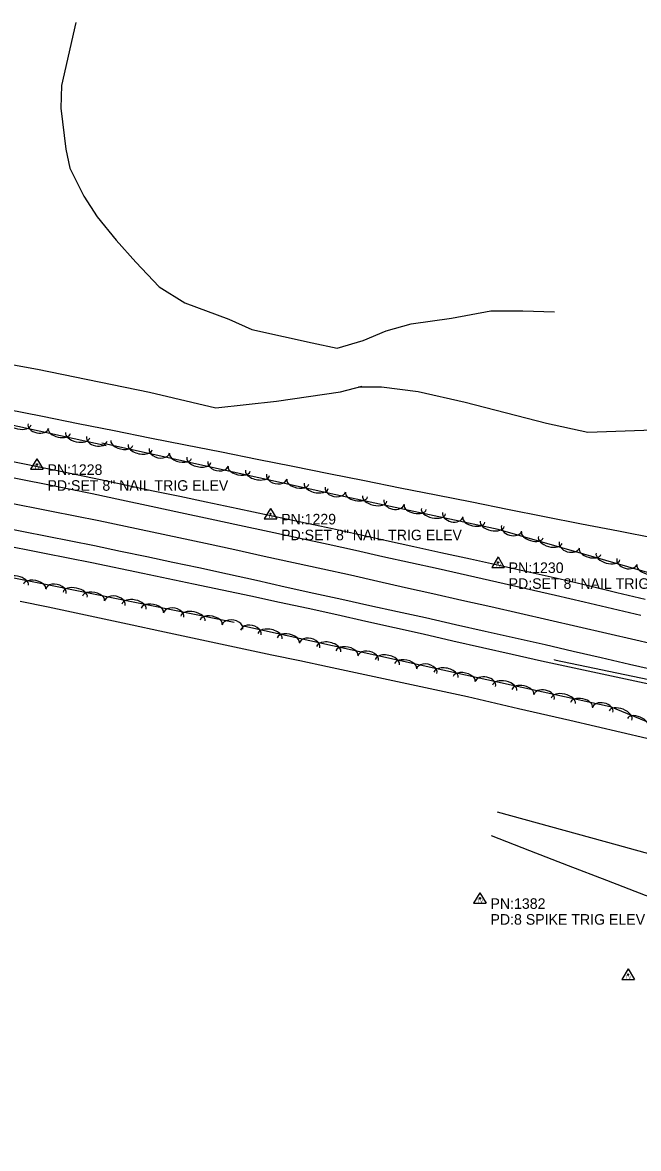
# Model space of a CAD drawing. Extents: x 1441650 to 1491889, y 345904 to 358319.
# Drawn here: x 1469140 to 1469432, y 348797 to 349330 of the extents above; entities that cross this region are included whole.
import ezdxf

# ---------------------------------------------------------------- set-up
doc = ezdxf.new("R2010")
doc.units = 0
for name, color, linetype in [('S_EDGE_PAVEMENT', 7, 'Continuous'), ('S_GUARDRAIL', 7, 'Continuous'), ('S_PAVEMENT_CROWN', 7, 'Continuous'), ('S_RDW_PT_SYM', 7, 'Continuous'), ('S_SECONDARY_CTL', 7, 'Continuous'), ('S_SECONDARY_CTL_ANNOT', 7, 'Continuous'), ('S_SHOULDER', 7, 'Continuous'), ('S_STREAM', 7, 'Continuous'), ('S_TREE', 7, 'Continuous')]:
    doc.layers.add(name, color=color, linetype=linetype)

msp = doc.modelspace()

# ---------------------------------------------------------------- linework, layer by layer
at = {"layer": 'S_EDGE_PAVEMENT'}
for points in [[(1469129.52, 349115.33), (1469151.21, 349111.03), (1469172.9, 349106.73), (1469186.87, 349103.73), (1469200.84, 349100.72), (1469214.81, 349097.72), (1469228.78, 349094.71), (1469242.73, 349091.69), (1469256.68, 349088.67), (1469270.62, 349085.65), (1469284.57, 349082.63), (1469297.59, 349079.76), (1469310.6, 349076.88), (1469323.62, 349074.01), (1469336.64, 349071.14), (1469350.55, 349067.98), (1469364.46, 349064.81), (1469378.37, 349061.65), (1469392.28, 349058.49), (1469405.77, 349055.35), (1469419.25, 349052.21), (1469432.73, 349049.08)], [(1469129.11, 349090.91), (1469151.57, 349086.45), (1469174.03, 349081.98), (1469186.38, 349079.39), (1469198.73, 349076.8), (1469211.08, 349074.2), (1469223.43, 349071.61), (1469237.04, 349068.59), (1469250.65, 349065.57), (1469264.25, 349062.55), (1469277.86, 349059.53), (1469291.09, 349056.62), (1469304.31, 349053.71), (1469317.54, 349050.81), (1469330.76, 349047.9), (1469344.9, 349044.7), (1469359.04, 349041.5), (1469373.17, 349038.3), (1469387.31, 349035.11), (1469400.62, 349032.04), (1469413.93, 349028.96), (1469427.24, 349025.89), (1469440.56, 349022.82)]]:
    msp.add_lwpolyline(points, dxfattribs=at)
at = {"layer": 'S_GUARDRAIL'}
msp.add_line((1469391.8, 349027.99), (1469436.5, 349018.65), dxfattribs=at)
at = {"layer": 'S_PAVEMENT_CROWN'}
msp.add_lwpolyline([(1469131.43, 349102.68), (1469153.74, 349098.25), (1469176.04, 349093.82), (1469188.67, 349091.14), (1469201.3, 349088.46), (1469213.93, 349085.79), (1469226.56, 349083.11), (1469240.46, 349080.09), (1469254.36, 349077.06), (1469268.26, 349074.04), (1469282.17, 349071.01), (1469295.18, 349068.08), (1469308.19, 349065.15), (1469321.2, 349062.23), (1469334.21, 349059.3), (1469347.92, 349056.2), (1469361.64, 349053.11), (1469375.35, 349050.02), (1469389.06, 349046.93), (1469402.78, 349043.76), (1469416.5, 349040.59), (1469430.22, 349037.42), (1469443.93, 349034.25)], dxfattribs=at)
at = {"layer": 'S_RDW_PT_SYM'}
msp.add_lwpolyline([(1469391.8, 349027.99), (1469391.8, 349028.04), (1469391.8, 349027.99), (1469391.75, 349027.99), (1469391.8, 349027.99), (1469391.8, 349027.94), (1469391.8, 349027.99), (1469391.85, 349027.99)], dxfattribs=at)
at = {"layer": 'S_SECONDARY_CTL'}
for p, q in [((1469146.75, 349123.06), (1469143.74, 349118.11)), ((1469146.75, 349123.06), (1469149.7, 349118.11)), ((1469143.74, 349118.11), (1469149.7, 349118.11)), ((1469257.35, 349099.63), (1469254.34, 349094.68)), ((1469257.35, 349099.63), (1469260.3, 349094.68)), ((1469254.34, 349094.68), (1469260.3, 349094.68)), ((1469365.07, 349076.63), (1469362.06, 349071.68)), ((1469365.07, 349076.63), (1469368.02, 349071.68)), ((1469362.06, 349071.68), (1469368.02, 349071.68)), ((1469356.49, 348917.65), (1469353.48, 348912.7)), ((1469356.49, 348917.65), (1469359.43, 348912.7)), ((1469353.48, 348912.7), (1469359.43, 348912.7)), ((1469426.67, 348881.58), (1469423.66, 348876.63)), ((1469426.67, 348881.58), (1469429.62, 348876.63)), ((1469423.66, 348876.63), (1469429.62, 348876.63))]:
    msp.add_line(p, q, dxfattribs=at)
for centre, radius in [((1469146.75, 349120.45), 0.311), ((1469146.75, 349120.45), 0.183), ((1469146.75, 349120.45), 0.103), ((1469257.35, 349097.02), 0.311), ((1469257.35, 349097.02), 0.183), ((1469257.35, 349097.02), 0.103), ((1469365.07, 349074.02), 0.311), ((1469365.07, 349074.02), 0.183), ((1469365.07, 349074.02), 0.103), ((1469356.49, 348915.04), 0.311), ((1469356.49, 348915.04), 0.183), ((1469356.49, 348915.04), 0.103), ((1469426.67, 348878.97), 0.311), ((1469426.67, 348878.97), 0.183), ((1469426.67, 348878.97), 0.103)]:
    msp.add_circle(centre, radius, dxfattribs=at)
at = {"layer": 'S_SHOULDER'}
for points in [[(1469132.99, 349122.22), (1469154.92, 349117.78), (1469176.85, 349113.33), (1469189.36, 349110.66), (1469201.87, 349107.99), (1469214.37, 349105.33), (1469226.88, 349102.66), (1469241.82, 349099.52), (1469256.75, 349096.38), (1469271.69, 349093.23), (1469286.63, 349090.09), (1469299.46, 349087.27), (1469312.29, 349084.45), (1469325.12, 349081.62), (1469337.95, 349078.8), (1469352.08, 349075.68), (1469366.21, 349072.55), (1469380.34, 349069.43), (1469394.47, 349066.3), (1469407.88, 349063.08), (1469421.3, 349059.85), (1469434.71, 349056.63)], [(1469127.93, 349082.79), (1469150.34, 349078.39), (1469172.76, 349073.99), (1469196.85, 349068.96), (1469220.93, 349063.93), (1469234.49, 349061.05), (1469248.04, 349058.17), (1469261.6, 349055.28), (1469275.15, 349052.4), (1469288.78, 349049.34), (1469302.41, 349046.28), (1469316.04, 349043.22), (1469329.68, 349040.16), (1469343.68, 349036.98), (1469357.68, 349033.8), (1469371.69, 349030.61), (1469385.69, 349027.43), (1469398.94, 349024.58), (1469412.2, 349021.72), (1469425.45, 349018.86), (1469438.7, 349016.01)]]:
    msp.add_lwpolyline(points, dxfattribs=at)
at = {"layer": 'S_STREAM'}
for points in [[(1469165.16, 349329.59), (1469158.4, 349299.71), (1469158.1, 349289.05), (1469160.46, 349269.7), (1469162.31, 349260.66), (1469168.91, 349247.37), (1469175.32, 349237.65), (1469184.22, 349226.55), (1469193.61, 349216.09), (1469204.65, 349204.46), (1469216.8, 349196.91), (1469237.66, 349189.17), (1469248.52, 349184.32), (1469263.47, 349181.03), (1469277.1, 349178.03), (1469288.93, 349175.42), (1469301.29, 349179.04), (1469312.06, 349183.68), (1469323.89, 349186.9), (1469342.97, 349189.62), (1469361.66, 349193.14), (1469376.77, 349193.15), (1469391.8, 349192.71)], [(1469021.17, 349189.34), (1469073.53, 349178.79), (1469147, 349165.57), (1469200.03, 349154.67), (1469231.53, 349147.24), (1469260.18, 349150.39), (1469290.43, 349154.8), (1469300.78, 349157.39)], [(1469447.37, 349137.02), (1469407.58, 349135.54), (1469388.05, 349139.84), (1469349.47, 349149.72), (1469327.22, 349154.83), (1469309.85, 349156.92), (1469298.93, 349156.96)], [(1469692.44, 348860.24), (1469678.8, 348862.98), (1469665.15, 348865.73), (1469651.51, 348868.47), (1469637.87, 348871.22), (1469621.98, 348877.54), (1469606.09, 348883.86), (1469590.21, 348890.17), (1469574.32, 348896.49), (1469554.52, 348903.56), (1469534.73, 348910.63), (1469514.93, 348917.7), (1469495.14, 348924.78), (1469481.47, 348927.33), (1469467.8, 348929.88), (1469454.13, 348932.44), (1469440.46, 348934.99), (1469421.54, 348940.2), (1469402.62, 348945.41), (1469383.7, 348950.62), (1469364.78, 348955.83)], [(1469706.8, 348827.09), (1469688.69, 348833.19), (1469670.58, 348839.29), (1469652.47, 348845.39), (1469634.36, 348851.49), (1469617.26, 348856.44), (1469600.15, 348861.39), (1469583.05, 348866.33), (1469565.94, 348871.28), (1469547.43, 348878.51), (1469528.91, 348885.75), (1469510.39, 348892.98), (1469491.87, 348900.21), (1469477.62, 348904.24), (1469463.38, 348908.27), (1469449.13, 348912.3), (1469434.88, 348916.34), (1469416.64, 348923.4), (1469398.4, 348930.45), (1469380.16, 348937.51), (1469361.92, 348944.57)]]:
    msp.add_lwpolyline(points, dxfattribs=at)
at = {"layer": 'S_TREE'}
for points in [[(1469179.49, 349129.16), (1469042.43, 349159.27), (1469014.34, 349174.71), (1468993.48, 349179.82), (1468953.05, 349182.83), (1468816.2, 349212.98), (1468681.5, 349240.56), (1468550.35, 349263.06), (1468448.36, 349280.38), (1468310.8, 349303.5), (1468178.84, 349322.2), (1468145.43, 349326.34)], [(1468279.36, 349186.14), (1468388.08, 349169.91), (1468491.33, 349158.18), (1468551.1, 349152.96), (1468651.66, 349136.73), (1468740.58, 349128.86), (1468829.88, 349114.83), (1468879.6, 349112.06), (1468945.74, 349100.93), (1469100.54, 349073.9), (1469240.09, 349045.67)], [(1469132.45, 349146.58), (1469149.39, 349143.2), (1469166.33, 349139.82), (1469183.27, 349136.44), (1469200.21, 349133.06), (1469217.15, 349129.68), (1469234.09, 349126.3), (1469251.03, 349122.92), (1469267.97, 349119.54), (1469284.91, 349116.16), (1469301.85, 349112.78), (1469318.79, 349109.4), (1469335.73, 349106.02), (1469352.67, 349102.64), (1469369.6, 349099.26), (1469387.1, 349095.82), (1469404.59, 349092.37), (1469422.08, 349088.92), (1469439.57, 349085.48)], [(1469132.45, 349146.58), (1469149.39, 349143.2), (1469166.33, 349139.82), (1469183.27, 349136.44), (1469200.21, 349133.06), (1469217.15, 349129.68), (1469234.09, 349126.3), (1469251.03, 349122.92), (1469267.97, 349119.54), (1469284.91, 349116.16), (1469301.85, 349112.78), (1469318.79, 349109.4), (1469335.73, 349106.02), (1469352.67, 349102.64), (1469369.6, 349099.26), (1469387.1, 349095.82), (1469404.59, 349092.37), (1469422.08, 349088.92), (1469439.57, 349085.48)], [(1469920.28, 348983.98), (1469894.25, 348972.35), (1469872.15, 348968.55), (1469838.27, 348976.38), (1469815.01, 348988.67), (1469787.15, 348997.61), (1469766.76, 349001.75), (1469734.63, 348992.88), (1469713.52, 349000.4), (1469695.67, 349022.68), (1469664.89, 349043.91), (1469637.74, 349047.02), (1469609.33, 349038.21), (1469573.75, 349040.67), (1469535.08, 349046.27), (1469456.66, 349063.31), (1469365.09, 349089.55), (1469288.22, 349106.09), (1469177.54, 349130.46)], [(1469138.88, 349055.76), (1469152.11, 349052.94), (1469165.34, 349050.11), (1469178.56, 349047.29), (1469191.79, 349044.47), (1469205.02, 349041.64), (1469218.25, 349038.82), (1469231.47, 349036), (1469244.7, 349033.17), (1469257.93, 349030.35), (1469271.16, 349027.53), (1469284.39, 349024.7), (1469297.61, 349021.88), (1469310.84, 349019.06), (1469324.07, 349016.23), (1469337.3, 349013.41), (1469350.53, 349010.59), (1469374.81, 349004.93), (1469399.1, 348999.28), (1469423.39, 348993.63), (1469447.67, 348987.98)], [(1469138.88, 349055.76), (1469152.11, 349052.93), (1469165.34, 349050.11), (1469178.56, 349047.29), (1469191.79, 349044.46), (1469205.02, 349041.64), (1469218.25, 349038.82), (1469231.47, 349036), (1469244.7, 349033.17), (1469257.93, 349030.35), (1469271.16, 349027.53), (1469284.39, 349024.7), (1469297.61, 349021.88), (1469310.84, 349019.06), (1469324.07, 349016.23), (1469337.3, 349013.41), (1469350.53, 349010.59), (1469374.81, 349004.93), (1469399.1, 348999.28), (1469423.39, 348993.63), (1469447.67, 348987.98)], [(1469243.71, 349044.24), (1469349.73, 349020.88), (1469418.15, 349005.79), (1469454.66, 348990.86), (1469494.72, 348979.25), (1469546.41, 348971.22), (1469603.87, 348961.7), (1469659.31, 348946.57), (1469705.66, 348935.86), (1469750.92, 348926.02), (1469794.43, 348920.88), (1469832.76, 348912.43), (1469851.27, 348882.95), (1469845.8, 348858.11), (1469809.87, 348796.61)]]:
    msp.add_lwpolyline(points, dxfattribs=at)
for centre, major_axis, ratio, start_param, end_param in [((1469138.29, 349140.36), (5.73, -1.26), 0.546361, 3.141593, 6.283185), ((1469147.39, 349138.63), (4.84, -1.06), 0.680678, 3.141593, 6.283185), ((1469157.39, 349136.17), (5.22, -1.15), 0.537044, 3.141593, 6.283185), ((1469166.06, 349134.26), (5.73, -1.26), 0.546361, 3.141593, 6.283185), ((1469175.15, 349132.53), (4.84, -1.06), 0.680678, 3.141593, 6.283185), ((1469187, 349130.55), (5.22, -1.15), 0.540707, 3.141604, 6.283197), ((1469195.66, 349128.65), (5.73, -1.26), 0.550088, 3.141604, 6.283197), ((1469204.75, 349126.91), (4.84, -1.07), 0.68532, 3.141612, 6.283205), ((1469214.76, 349124.44), (5.22, -1.15), 0.540707, 3.141604, 6.283197), ((1469223.42, 349122.53), (5.73, -1.26), 0.550088, 3.141604, 6.283197), ((1469232.52, 349120.8), (4.84, -1.07), 0.68532, 3.141612, 6.283205), ((1469242.52, 349118.33), (5.22, -1.15), 0.540707, 3.141604, 6.283197), ((1469251.18, 349116.42), (5.73, -1.26), 0.550088, 3.141604, 6.283197), ((1469260.28, 349114.68), (4.84, -1.07), 0.68532, 3.141612, 6.283205), ((1469270.28, 349112.21), (5.22, -1.15), 0.540707, 3.141604, 6.283197), ((1469278.94, 349110.3), (5.73, -1.26), 0.550088, 3.141604, 6.283197), ((1469288.04, 349108.57), (4.84, -1.07), 0.68532, 3.141612, 6.283205), ((1469298.04, 349106.15), (5.23, -1.12), 0.540698, 3.141593, 6.283185), ((1469306.71, 349104.28), (5.74, -1.23), 0.550078, 3.141593, 6.283185), ((1469315.82, 349102.59), (4.84, -1.04), 0.685308, 3.141593, 6.283185), ((1469325.84, 349100.16), (5.23, -1.12), 0.540698, 3.141593, 6.283185), ((1469334.5, 349098.3), (5.74, -1.23), 0.550078, 3.141593, 6.283185), ((1469343.61, 349096.61), (4.84, -1.04), 0.685308, 3.141593, 6.283185), ((1469353.63, 349094.18), (5.23, -1.12), 0.540698, 3.141593, 6.283185), ((1469362.3, 349092.32), (5.74, -1.23), 0.550078, 3.141593, 6.283185), ((1469371.46, 349090.2), (4.76, -1.36), 0.685309, 3.141593, 6.283185), ((1469381.29, 349087.11), (5.14, -1.47), 0.540698, 3.141593, 6.283185), ((1469389.82, 349084.67), (5.64, -1.62), 0.550078, 3.141593, 6.283185), ((1469398.79, 349082.37), (4.76, -1.36), 0.685309, 3.141593, 6.283185), ((1469408.62, 349079.28), (5.14, -1.47), 0.540698, 3.141593, 6.283185), ((1469417.14, 349076.84), (5.64, -1.62), 0.550078, 3.141593, 6.283185), ((1469426.12, 349074.54), (4.76, -1.36), 0.685309, 3.141593, 6.283185), ((1469435.95, 349071.45), (5.14, -1.47), 0.540698, 3.141593, 6.283185), ((1469137.01, 349064.38), (-5.75, 1.16), 0.54565, 3.141225, 6.282817), ((1469145.7, 349062.62), (-5.24, 1.06), 0.536345, 3.141236, 6.282829), ((1469155.74, 349060.32), (-4.86, 0.98), 0.679792, 3.140994, 6.282587), ((1469164.87, 349058.74), (-5.75, 1.16), 0.54565, 3.141225, 6.282817), ((1469173.56, 349056.98), (-5.24, 1.06), 0.536345, 3.141236, 6.282829), ((1469183.61, 349054.69), (-4.86, 0.98), 0.679792, 3.140994, 6.282587), ((1469192.73, 349053.1), (-5.75, 1.16), 0.54565, 3.141225, 6.282817), ((1469201.42, 349051.35), (-5.24, 1.06), 0.536345, 3.141236, 6.282829), ((1469211.47, 349049.05), (-4.86, 0.98), 0.679792, 3.140994, 6.282587), ((1469220.6, 349047.47), (-5.75, 1.16), 0.54565, 3.141225, 6.282817), ((1469229.29, 349045.71), (-5.24, 1.06), 0.536345, 3.141236, 6.282829), ((1469239.33, 349043.41), (-4.86, 0.98), 0.679792, 3.140994, 6.282587), ((1469248.04, 349040.85), (-4.84, 1.07), 0.685304, 3.141593, 6.283186), ((1469257.14, 349039.11), (-5.73, 1.26), 0.550075, 3.141593, 6.283186), ((1469265.79, 349037.2), (-5.22, 1.15), 0.540694, 3.141593, 6.283186), ((1469275.8, 349034.73), (-4.84, 1.07), 0.685304, 3.141593, 6.283186), ((1469284.9, 349032.99), (-5.73, 1.26), 0.550075, 3.141593, 6.283186), ((1469293.56, 349031.09), (-5.22, 1.15), 0.540694, 3.141593, 6.283186), ((1469303.56, 349028.61), (-4.84, 1.07), 0.685304, 3.141593, 6.283186), ((1469312.66, 349026.88), (-5.73, 1.26), 0.550075, 3.141593, 6.283186), ((1469321.32, 349024.97), (-5.22, 1.15), 0.540694, 3.141593, 6.283186), ((1469331.32, 349022.5), (-4.84, 1.07), 0.685304, 3.141593, 6.283186), ((1469340.42, 349020.76), (-5.73, 1.26), 0.550075, 3.141593, 6.283186), ((1469349.08, 349018.85), (-5.22, 1.15), 0.540694, 3.141593, 6.283186), ((1469359.08, 349016.38), (-4.84, 1.07), 0.685304, 3.141593, 6.283185), ((1469368.18, 349014.64), (-5.73, 1.26), 0.550075, 3.141593, 6.283185), ((1469376.84, 349012.73), (-5.22, 1.15), 0.540694, 3.141593, 6.283185), ((1469386.84, 349010.26), (-4.84, 1.07), 0.685304, 3.141593, 6.283185), ((1469395.94, 349008.52), (-5.73, 1.26), 0.550075, 3.141593, 6.283185), ((1469404.6, 349006.61), (-5.22, 1.15), 0.540694, 3.141593, 6.283185), ((1469414.61, 349004.14), (-4.84, 1.07), 0.685304, 3.141593, 6.283185), ((1469423.04, 349001.5), (-5.43, 2.22), 0.550077, 3.141593, 6.283185), ((1469431.25, 348998.14), (-4.95, 2.02), 0.540696, 3.141593, 6.283185)]:
    msp.add_ellipse(centre, major_axis=major_axis, ratio=ratio, start_param=start_param, end_param=end_param, dxfattribs=at)

# ---------------------------------------------------------------- texts
at = {"layer": 'S_SECONDARY_CTL'}
for p in [(1469145.55, 349118.44), (1469256.15, 349095.01), (1469363.87, 349072.01), (1469355.28, 348913.03), (1469425.46, 348876.96)]:
    msp.add_text('TV', height=1.5, rotation=360, dxfattribs=at).set_placement(p)
at = {"layer": 'S_SECONDARY_CTL_ANNOT'}
for s, p in [('PN:1228', (1469151.75, 349115.45)), ('PD:SET 8" NAIL TRIG ELEV', (1469151.75, 349107.95)), ('PN:1229', (1469262.35, 349092.02)), ('PD:SET 8" NAIL TRIG ELEV', (1469262.35, 349084.52)), ('PN:1230', (1469370.07, 349069.02)), ('PD:SET 8" NAIL TRIG ELEV', (1469370.07, 349061.52)), ('PN:1382', (1469361.49, 348910.04)), ('PD:8 SPIKE TRIG ELEV * CHECK HZ', (1469361.49, 348902.54))]:
    msp.add_text(s, height=5, dxfattribs=at).set_placement(p)

doc.saveas('drawing.dxf')
